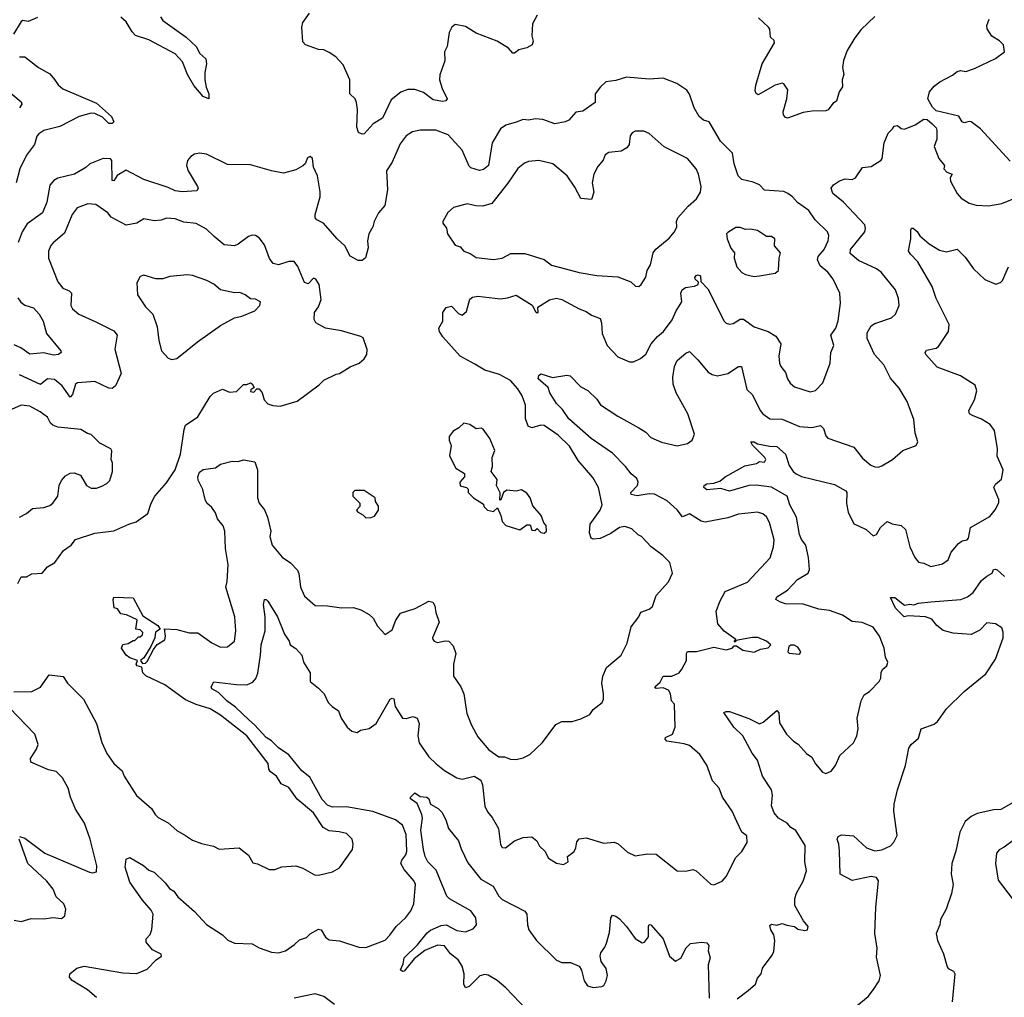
# Model space of a CAD drawing. Extents: x 2056909 to 2160450, y 827444 to 1016825.
# Tile 405 of 501: x 2093876 to 2099505, y 977530 to 983118. Entities that reach past the tile are written whole.
import ezdxf

# ---------------------------------------------------------------- set-up
doc = ezdxf.new("R2010")
doc.units = 0

msp = doc.modelspace()

# ---------------------------------------------------------------- linework, layer by layer
at = {"layer": '0CON10XD'}
for points in [[(2093978.7, 983131.3), (2093925, 983108.1), (2093895, 983112.9), (2093885, 983108.6), (2093841.5, 983035)], [(2094680.9, 983135), (2094695, 983113.1), (2094827.6, 983017.6), (2094884.4, 982965), (2094905.8, 982925), (2094941.2, 982895), (2094944, 982865), (2094934.1, 982815.9), (2094934, 982775), (2094942.5, 982732.5), (2094958, 982695), (2094957.5, 982665), (2094925, 982680), (2094871.3, 982741.3), (2094834.7, 982804.7), (2094807.2, 982877.2), (2094765, 982922.7), (2094615, 983002.8), (2094538.3, 983028.3), (2094519.2, 983049.2), (2094485, 983106.5), (2094455, 983133.5)], [(2096834, 983145), (2096808, 983095), (2096804, 983025), (2096811.2, 982995), (2096806.7, 982975), (2096775, 982956.7), (2096730, 982945), (2096705, 982927.5), (2096695, 982927.5), (2096670, 982955), (2096605, 982995.7), (2096485, 983041.9), (2096425, 983078.6), (2096365, 983090), (2096346.2, 983075), (2096332, 983045), (2096320, 982965), (2096305.7, 982935), (2096306.8, 982883.2), (2096277.9, 982802.1), (2096276.9, 982775), (2096291.9, 982725), (2096320, 982665), (2096313.3, 982655), (2096295, 982650), (2096239.3, 982659.3), (2096185, 982701.5), (2096135, 982719.4), (2096095, 982720), (2096055, 982704.4), (2095999.4, 982660.6), (2095950.8, 982555), (2095897.2, 982522.8), (2095845, 982466.7), (2095835, 982463.3), (2095813.6, 982473.6), (2095804.2, 982504.2), (2095806.8, 982605), (2095801.5, 982645), (2095794.3, 982665), (2095764.3, 982695), (2095764.2, 982775), (2095725, 982860), (2095683.8, 982905), (2095645, 982930), (2095615, 982945.7), (2095585, 982948.1), (2095510, 982975), (2095495, 982992.5), (2095489.5, 983075), (2095495, 983101.2), (2095533.9, 983156.1)], [(2098765, 983135.7), (2098687.6, 983062.4), (2098650.6, 983015), (2098607.8, 982942.2), (2098586.7, 982885), (2098580, 982845), (2098588.1, 982805), (2098579.2, 982775), (2098580, 982735), (2098560.8, 982705), (2098545, 982653.3), (2098525, 982640), (2098497.5, 982602.5), (2098485, 982596.9), (2098404.2, 982595.8), (2098355, 982587.1), (2098265, 982556.2), (2098255, 982558.8), (2098242, 982575), (2098241.7, 982591.7), (2098262.5, 982665), (2098267.5, 982717.5), (2098245, 982752.5), (2098235, 982756.2), (2098195, 982744), (2098098.3, 982688.3), (2098086.4, 982696.4), (2098081.7, 982711.7), (2098084.2, 982744.2), (2098121.5, 982865), (2098192, 982985), (2098188.8, 982998.8), (2098168, 983018), (2098164.2, 983064.2), (2098156.2, 983075), (2098099.1, 983129.1)], [(2099538.8, 982308.8), (2099370, 982495), (2099315, 982534), (2099305, 982537.1), (2099275, 982529.4), (2099265, 982534.3), (2099245, 982567.1), (2099115, 982597.5), (2099095, 982617.5), (2099068, 982665), (2099078, 982705), (2099105, 982738), (2099137.3, 982762.7), (2099209.7, 982800.3), (2099235, 982822.5), (2099255, 982826.9), (2099285, 982821.9), (2099335, 982838.6), (2099454.2, 982895.8), (2099506.7, 982935), (2099500, 982975), (2099477.9, 982997.9), (2099434.5, 983024.5), (2099406.9, 983065), (2099404.5, 983085), (2099418.8, 983121.2)], [(2093875, 982906.2), (2093905, 982906.2), (2093983.3, 982845), (2094048.3, 982808.3), (2094075.5, 982775.5), (2094095.8, 982745), (2094123.1, 982723.1), (2094315, 982640.8), (2094401.2, 982565), (2094413.8, 982535), (2094405.6, 982524.4), (2094385, 982524.4), (2094350.2, 982560.2), (2094305, 982582.4), (2094284.7, 982584.7), (2094216.9, 982565), (2094105, 982506.9), (2094013.8, 982485), (2093985, 982465.7), (2093975, 982452), (2093960, 982405), (2093915, 982343.3), (2093877.9, 982265), (2093855.4, 982185)], [(2096682.2, 978892.2), (2096715, 978888.6), (2096755, 978899.2), (2096792.3, 978917.7), (2096865, 978986.2), (2096940.9, 979089.1), (2096975, 979106), (2097035, 979106.2), (2097085, 979122), (2097135, 979146.7), (2097154.3, 979175.7), (2097206.7, 979215), (2097213.8, 979235), (2097214, 979265), (2097203.8, 979325), (2097210, 979365), (2097231.2, 979415), (2097315, 979486.7), (2097350, 979555), (2097372.4, 979647.6), (2097416, 979705), (2097428, 979732), (2097475, 979749.2), (2097493.8, 979765), (2097515, 979827.5), (2097585.8, 979904.2), (2097607.5, 979955), (2097593.8, 980015), (2097553.8, 980055), (2097486.2, 980105), (2097431.2, 980165), (2097412.9, 980172.9), (2097375, 980208), (2097335, 980221.4), (2097305, 980215.5), (2097255, 980181.2), (2097195, 980153.6), (2097155, 980148.9), (2097143.9, 980153.9), (2097133.5, 980185), (2097138.2, 980235), (2097194.7, 980315.3), (2097205.5, 980345), (2097185.5, 980445), (2097152.1, 980502.1), (2097069.5, 980599.5), (2097019.9, 980679.9), (2096955, 980743.5), (2096875, 980799.1), (2096855, 980801.2), (2096805, 980784.4), (2096782.5, 980795), (2096768.2, 980838.2), (2096767.2, 980915), (2096749.1, 980969.1), (2096725, 981008.5), (2096682.9, 981055), (2096619.7, 981089.7), (2096535.3, 981115.3), (2096478.5, 981148.5), (2096395, 981195.6), (2096295, 981305.6), (2096275.5, 981335), (2096271.9, 981355), (2096295.6, 981395), (2096295.7, 981445), (2096315, 981474), (2096345, 981480.8), (2096385, 981438.8), (2096405, 981430), (2096430.7, 981449.3), (2096449.7, 981520.3), (2096465, 981531.4), (2096495, 981537.8), (2096625, 981522.5), (2096665, 981527.5), (2096715, 981544), (2096805.8, 981485.8), (2096825, 981450), (2096835, 981442.5), (2096840, 981445), (2096837.5, 981475), (2096905, 981516.7), (2096945, 981526.5), (2096975, 981519.2), (2097075, 981465.5), (2097115, 981451.1), (2097145, 981429.5), (2097195, 981410), (2097203.1, 981385), (2097207.1, 981325), (2097235.7, 981255.7), (2097295, 981192), (2097362.7, 981162.7), (2097385, 981162.5), (2097425, 981180.8), (2097455, 981206.2), (2097486.5, 981265), (2097522.6, 981307.4), (2097557.1, 981335), (2097607, 981403), (2097628.9, 981455), (2097662.2, 981505), (2097655.6, 981555), (2097664.2, 981575), (2097682.3, 981587.7), (2097735, 981595.8), (2097754.5, 981605), (2097757.6, 981617.6), (2097738.5, 981635), (2097735.6, 981645), (2097743.1, 981656.9), (2097755, 981660), (2097767.8, 981655), (2097771.2, 981621.2), (2097809.9, 981579.9), (2097904.5, 981394.5), (2097915, 981383.8), (2097935, 981378), (2097955, 981382), (2097995, 981407.1), (2098015, 981406.9), (2098075, 981361.9), (2098156.1, 981336.1), (2098199.7, 981309.7), (2098226.8, 981265), (2098215.7, 981195), (2098220, 981155), (2098227.5, 981135), (2098255, 981101.2), (2098265.9, 981065.9), (2098280.7, 981040.7), (2098305, 981019.4), (2098395, 980991.4), (2098425, 980999.2), (2098467, 981043), (2098510.6, 981155), (2098514.3, 981215), (2098531.2, 981255), (2098514.2, 981314.2), (2098542.9, 981355), (2098555, 981397.5), (2098568.3, 981498.3), (2098564.4, 981554.4), (2098527.8, 981635), (2098497.1, 981675), (2098451.7, 981711.7), (2098436.9, 981745), (2098440.6, 981765), (2098476.2, 981805), (2098498.5, 981855), (2098502.7, 981885), (2098495, 981905.8), (2098424.6, 981974.6), (2098388.3, 982028.3), (2098322.7, 982072.7), (2098294.3, 982105), (2098267.1, 982125), (2098245, 982135.3), (2098134.5, 982144.5), (2098105, 982174), (2098069.1, 982189.1), (2098005, 982205.5), (2097982.9, 982225), (2097960.7, 982295), (2097951.5, 982355), (2097883.1, 982423.1), (2097818.1, 982535), (2097785, 982544.2), (2097760.6, 982565), (2097731.4, 982615), (2097705, 982692.5), (2097690, 982715), (2097632.7, 982752.7), (2097555, 982784.2), (2097475, 982778.6), (2097345, 982790), (2097285, 982771.4), (2097227.3, 982762.7), (2097195.8, 982734.2), (2097165.6, 982694.4), (2097165.4, 982644.6), (2097095, 982595.8), (2097055, 982590), (2097015, 982543.3), (2096995, 982533.8), (2096935, 982523.8), (2096867.6, 982547.6), (2096825, 982551.9), (2096785, 982544.4), (2096755, 982547.5), (2096715, 982533.1), (2096655, 982516), (2096625, 982494), (2096577.8, 982415), (2096555.8, 982285), (2096528.5, 982261.5), (2096505, 982255.7), (2096455, 982271.9), (2096445, 982280.8), (2096405, 982372), (2096325, 982460.6), (2096255, 982486.4), (2096165, 982487.5), (2096122.4, 982477.6), (2096085.8, 982455), (2096050.9, 982409.1), (2096005, 982303.3), (2095972.5, 982255), (2095979.2, 982145), (2095963.8, 982056.2), (2095928, 982015), (2095902.5, 981965), (2095895.8, 981935), (2095872.5, 981895), (2095864.6, 981855), (2095868.9, 981815), (2095853.1, 981756.9), (2095835, 981741.2), (2095811.7, 981741.7), (2095765.8, 981765.8), (2095735, 981826.2), (2095691.2, 981865), (2095613.3, 981955), (2095574.2, 981974.2), (2095566.2, 981985), (2095566, 982005), (2095594, 982105), (2095594, 982135), (2095578.8, 982225), (2095556.7, 982275), (2095550, 982325), (2095537, 982337), (2095520.7, 982329.3), (2095507.5, 982295), (2095495, 982282.5), (2095455, 982260), (2095385, 982241.2), (2095315, 982254), (2095195, 982289.2), (2095065, 982291.4), (2094945, 982348.6), (2094904.1, 982355.9), (2094875, 982348.8), (2094854.1, 982335.9), (2094836.1, 982313.9), (2094830, 982285), (2094839.2, 982255), (2094892, 982165), (2094895.8, 982154.2), (2094889.5, 982140.5), (2094805, 982133.9), (2094765, 982140.8), (2094725, 982159.1), (2094585, 982204.6), (2094485, 982258.8), (2094433.1, 982226.9), (2094415, 982197.5), (2094405, 982198.8), (2094403.2, 982313.2), (2094395, 982322.5), (2094354.3, 982325.7), (2094276.2, 982293.8), (2094255, 982273.8), (2094190, 982235), (2094095, 982211.9), (2094070.7, 982199.3), (2094047.9, 982172.1), (2094030.9, 982075), (2094006.5, 982015), (2093919.1, 981950.9), (2093889.6, 981905), (2093866.8, 981845)], [(2093799.9, 982719.9), (2093885, 982648.8), (2093888, 982635), (2093875, 982613.8)], [(2095185.6, 979115.6), (2095109.6, 979189.6), (2095060, 979225), (2095012.2, 979272.2), (2094974.2, 979294.2), (2094970, 979305), (2094987, 979333), (2095115, 979317.5), (2095175, 979317.1), (2095208.7, 979331.3), (2095227, 979353), (2095237.2, 979382.8), (2095253.8, 979485), (2095256.5, 979545), (2095278.9, 979625), (2095278.6, 979705), (2095269.2, 979775), (2095275, 979803.3), (2095285, 979803.3), (2095295, 979793.8), (2095350.6, 979705), (2095390, 979605), (2095416, 979565), (2095422, 979545), (2095455, 979523.3), (2095490, 979485), (2095498.8, 979445), (2095536, 979385), (2095536, 979335), (2095585, 979297.5), (2095616, 979265), (2095640, 979215), (2095663.3, 979193.3), (2095697.9, 979167.9), (2095713.8, 979125), (2095748.8, 979075), (2095775, 979050.8), (2095805, 979044.2), (2095825, 979056.7), (2095875, 979067.5), (2095915, 979096), (2095995, 979233.8), (2096005, 979240), (2096015, 979236.7), (2096023.2, 979193.2), (2096065, 979126), (2096085, 979124.3), (2096125, 979135.7), (2096148, 979125), (2096160, 979095), (2096151.8, 979025), (2096160.8, 978985), (2096215.5, 978905.5), (2096257.1, 978865), (2096305, 978827.1), (2096375, 978784.4), (2096405, 978777.8), (2096475, 978793.8), (2096512.2, 978772.2), (2096521.8, 978745), (2096535, 978623.3), (2096549.8, 978589.8), (2096578, 978558), (2096614.3, 978495), (2096624.4, 978404.4), (2096635, 978386.2), (2096653.9, 978383.9), (2096705, 978424.2), (2096755, 978444), (2096805, 978446.7), (2096832.5, 978425), (2096848.8, 978395), (2096878.8, 978365), (2096900, 978325), (2096945, 978296.7), (2096985, 978290), (2097012.5, 978305), (2097007.5, 978335), (2097045.6, 978364.4), (2097056, 978385), (2097061.2, 978418.8), (2097075, 978436.7), (2097115, 978441.2), (2097215, 978412), (2097275, 978416.2), (2097296.8, 978406.8), (2097350.3, 978360.3), (2097395, 978338), (2097465, 978350), (2097515, 978347.5), (2097635, 978253.8), (2097685, 978251.2), (2097725, 978260), (2097743.6, 978253.6), (2097827, 978177), (2097845, 978173.3), (2097892.5, 978195), (2097915, 978220), (2097970.3, 978329.7), (2098005, 978363.3), (2098035.7, 978414.3), (2098034, 978454), (2098004.3, 978475), (2097975.6, 978535), (2097950, 978595), (2097894.2, 978675), (2097875.7, 978725.7), (2097837.9, 978767.9), (2097805, 978857.5), (2097765, 978918.8), (2097705, 978969.2), (2097675, 978979.4), (2097576.7, 978995), (2097566.9, 979005), (2097569.2, 979015), (2097608.6, 979035), (2097623.1, 979075), (2097619.2, 979205), (2097602, 979225), (2097597.7, 979265), (2097585.6, 979285), (2097555, 979299.6), (2097515, 979295.6), (2097507.5, 979305), (2097537.6, 979332.4), (2097555, 979365.8), (2097605, 979365.4), (2097645.5, 979385), (2097662.5, 979405), (2097688.1, 979455), (2097689.2, 979495), (2097695, 979506.2), (2097745, 979506), (2097845, 979531.2), (2097915, 979516.7), (2097950, 979525), (2097961.7, 979538.3), (2097975, 979540), (2098010, 979515), (2098076.1, 979503.9), (2098110.7, 979519.3), (2098155, 979527.5), (2098170, 979545), (2098145, 979566.7), (2098096.2, 979586.2), (2098065, 979586), (2097970, 979570), (2097968.3, 979561.7), (2097961.7, 979561.7), (2097970, 979575), (2097903.3, 979623.3), (2097867.1, 979665), (2097857.1, 979735), (2097878.3, 979791.7), (2097909.6, 979850.4), (2098037.6, 979902.4), (2098167.5, 980042.5), (2098185.6, 980105), (2098189.1, 980145), (2098163.8, 980243.8), (2098146.3, 980276.3), (2098125, 980294.2), (2098094.2, 980304.2), (2097985, 980291.9), (2097925, 980270), (2097795, 980245.4), (2097772.3, 980252.3), (2097705, 980293.5), (2097665, 980277.1), (2097635, 980316.9), (2097577.5, 980367.5), (2097505, 980406.2), (2097475, 980408), (2097406.8, 980396.8), (2097372, 980405), (2097370.8, 980415), (2097408, 980455), (2097411.8, 980475), (2097405, 980495.6), (2097372.4, 980522.4), (2097340, 980565), (2097265, 980640.9), (2097143.6, 980723.6), (2097016.4, 980836.4), (2096979.9, 980889.9), (2096945.8, 980925), (2096907.1, 980985), (2096896.7, 981015), (2096841.2, 981065), (2096843.8, 981085), (2096855, 981093.8), (2096923.2, 981073.2), (2097005, 981085.7), (2097023, 981083), (2097085, 981020), (2097125, 980998), (2097175, 980949.2), (2097197.6, 980917.6), (2097295, 980851.2), (2097416.2, 980786.2), (2097455, 980760.6), (2097485, 980730.6), (2097545, 980703.6), (2097635, 980682.9), (2097695, 980696.2), (2097720, 980715), (2097735, 980750), (2097695.4, 980865), (2097629, 980985), (2097612.5, 981035), (2097610, 981075), (2097619.6, 981135), (2097635, 981170.8), (2097685, 981212.5), (2097705, 981221.2), (2097753.9, 981173.9), (2097813.1, 981103.1), (2097835, 981089.4), (2097865, 981083.3), (2097925, 981096.7), (2097985, 981135.6), (2098003.3, 981135), (2098033.3, 981005), (2098065, 980973.3), (2098109.2, 980885), (2098125, 980866), (2098165, 980836.4), (2098235, 980834.5), (2098335, 980792.2), (2098405, 980787.9), (2098455, 980798.1), (2098472, 980782), (2098485, 980740), (2098495.6, 980725.6), (2098645, 980674.2), (2098695, 980611.4), (2098742, 980572), (2098765, 980561.8), (2098785, 980560.5), (2098805, 980568.1), (2098865.9, 980604.1), (2098925, 980655.7), (2099002, 980685), (2099011.2, 980705), (2098996, 980755), (2098987.7, 980832.3), (2098950, 980935), (2098905, 981012.5), (2098855, 981070), (2098816.4, 981145), (2098763.8, 981203.8), (2098721.5, 981295), (2098720.8, 981329.2), (2098745, 981368.6), (2098765, 981381.1), (2098860, 981415), (2098884, 981435), (2098904, 981485), (2098900.6, 981525), (2098883.6, 981573.6), (2098801.8, 981675), (2098775, 981694.7), (2098671.6, 981741.6), (2098625, 981781.2), (2098625.6, 981805), (2098707.1, 981905), (2098711.9, 981925), (2098708.1, 981945), (2098585.9, 982075.9), (2098524.5, 982124.5), (2098515.8, 982155), (2098528, 982175), (2098562.7, 982197.3), (2098595, 982207.8), (2098635, 982204.2), (2098655, 982214), (2098695, 982273.3), (2098745, 982280), (2098801.2, 982315), (2098807.5, 982325), (2098818, 982415), (2098840.6, 982469.4), (2098866.7, 982495), (2098875, 982510), (2098895, 982513.3), (2098915, 982496.7), (2098935, 982493.3), (2098995, 982516.7), (2099045, 982550), (2099065, 982547.5), (2099093, 982523), (2099115, 982500), (2099120, 982485), (2099118.8, 982435), (2099104.3, 982394.3), (2099131.2, 982325), (2099163.8, 982285), (2099160, 982265), (2099175.9, 982245.9), (2099208, 982235), (2099195.6, 982214.4), (2099197.8, 982195), (2099235.6, 982125.6), (2099258.8, 982098.8), (2099305, 982070), (2099345, 982058), (2099414.1, 982054.1), (2099491.7, 982068.3), (2099595, 982108.8)], [(2097415, 981593.8), (2097428.8, 981605), (2097455, 981646.7), (2097464.4, 981685), (2097482.5, 981717.5), (2097497.1, 981785), (2097513.8, 981806.2), (2097589.7, 981870.3), (2097618.8, 981905), (2097634, 981935), (2097632, 981965), (2097639.2, 981985), (2097698.3, 982051.7), (2097746.2, 982095), (2097767.7, 982132.3), (2097772.5, 982165), (2097757.5, 982235), (2097744, 982265), (2097694.3, 982324.3), (2097560.6, 982390.6), (2097475, 982467.1), (2097445, 982480.8), (2097395, 982481.2), (2097378.3, 982471.7), (2097366.7, 982455), (2097360, 982405), (2097346.7, 982385), (2097315, 982366), (2097245, 982358.8), (2097223.3, 982345), (2097211.2, 982315), (2097181.3, 982278.7), (2097158.1, 982235), (2097148.6, 982185), (2097157.9, 982132.1), (2097145, 982090), (2097085, 982096.7), (2097050.2, 982160.2), (2097005.8, 982225.8), (2096925, 982294.2), (2096845, 982312.9), (2096785, 982307.1), (2096761.4, 982298.6), (2096725, 982267.5), (2096666.7, 982183.3), (2096575, 982068.1), (2096523.2, 982053.2), (2096484.3, 982054.3), (2096435, 982065.7), (2096355.9, 982044.1), (2096323.9, 982016.1), (2096296.2, 981965), (2096296.2, 981955), (2096315.8, 981925.8), (2096321.2, 981895), (2096365, 981830), (2096395, 981820), (2096416.2, 981795), (2096451.9, 981781.9), (2096485, 981759.1), (2096585, 981747.5), (2096635, 981755.6), (2096685, 981782.2), (2096765, 981781.8), (2096875, 981748), (2096915.9, 981715.9), (2096997.5, 981695), (2097075, 981673.8), (2097175, 981656.7), (2097295, 981648.6), (2097369.5, 981619.5), (2097397.5, 981595), (2097415, 981593.8)], [(2093866, 979895), (2093885, 979934), (2093915, 979933.8), (2093945, 979951.2), (2094005, 979953.8), (2094035, 979990), (2094076.2, 980015), (2094126.2, 980085), (2094170, 980115), (2094195, 980146.7), (2094305, 980183.9), (2094415, 980196), (2094500, 980235), (2094541.8, 980248.2), (2094608, 980295), (2094627.1, 980355), (2094648.8, 980395), (2094715, 980470), (2094765.4, 980545), (2094794.6, 980635), (2094815.6, 980775), (2094825, 980800), (2094895, 980848), (2094965, 980964), (2094985, 980984), (2095035, 981006.2), (2095075, 980990), (2095115, 980993.3), (2095155, 981033.3), (2095175, 981033.8), (2095195, 981042.5), (2095205, 981036.7), (2095217.5, 981015), (2095197, 981003), (2095195, 980993.3), (2095215, 980990), (2095231.2, 981008.8), (2095245, 981008), (2095261.9, 980985), (2095274.4, 980945), (2095295, 980923.1), (2095322.8, 980912.8), (2095365, 980908.8), (2095461.9, 980938.1), (2095588.6, 981031.4), (2095615, 981057.5), (2095685, 981092), (2095705, 981096.2), (2095765, 981133.8), (2095817.5, 981155), (2095845, 981180), (2095860, 981205), (2095863, 981233), (2095839.1, 981299.1), (2095827.4, 981307.4), (2095715, 981340), (2095625, 981354.4), (2095568.8, 981385), (2095560.6, 981405), (2095561.9, 981445), (2095585, 981476.7), (2095600.5, 981519.5), (2095588.6, 981605), (2095569.2, 981635), (2095555, 981641.4), (2095525, 981607.5), (2095505, 981616.7), (2095467, 981707), (2095445.4, 981735.4), (2095415, 981735.5), (2095355, 981716.5), (2095325, 981724.4), (2095303.6, 981753.6), (2095275, 981832), (2095245, 981871.2), (2095225, 981884), (2095205, 981886), (2095185, 981879.2), (2095125.3, 981834.7), (2095103.6, 981826.4), (2095045, 981832.1), (2094988.9, 981878.9), (2094945, 981920.9), (2094885, 981953.5), (2094815, 981961.8), (2094765, 981980.6), (2094716.1, 981983.9), (2094685, 981972.5), (2094645, 981968.1), (2094585, 981980), (2094545, 981956), (2094485, 981942.9), (2094399.4, 981989.4), (2094380, 982015), (2094311.3, 982061.3), (2094265, 982065.7), (2094205, 982042), (2094176, 982005), (2094132.6, 981897.4), (2094066.8, 981843.2), (2094055, 981826.7), (2094041.4, 981795), (2094041.4, 981755), (2094095, 981620), (2094123.2, 981583.2), (2094158.7, 981568.7), (2094171.4, 981555), (2094169.2, 981485), (2094178, 981465), (2094215, 981435.6), (2094311.3, 981391.3), (2094415, 981339.5), (2094433.3, 981315), (2094420.5, 981235), (2094456.4, 981095), (2094424.4, 981025), (2094405, 981010), (2094385, 981012.9), (2094305, 981050), (2094206.8, 981043.2), (2094195.9, 981034.1), (2094178.8, 980975), (2094165, 980960), (2094118.2, 981025), (2094075, 981061.2), (2094035, 981065.6), (2093995, 981033.1), (2093875, 981088.8)], [(2098062.9, 978925), (2098010.5, 979025), (2097959.2, 979075), (2097902.7, 979157.3), (2097915.6, 979164.4), (2097935, 979163.3), (2098045, 979124), (2098105, 979094.2), (2098127.3, 979102.7), (2098205, 979169.2), (2098216.3, 979156.3), (2098219.1, 979099.1), (2098260.8, 979035), (2098300, 978995), (2098327.5, 978977.5), (2098375, 978923.3), (2098405, 978903.3), (2098426.2, 978865), (2098465, 978816.7), (2098485, 978810), (2098515, 978822), (2098540.8, 978855), (2098565, 978912.5), (2098642.5, 978985), (2098650.7, 978999.3), (2098662.5, 979025), (2098670, 979065), (2098663.8, 979125), (2098686.2, 979225), (2098705, 979260), (2098735, 979278.8), (2098789.2, 979335), (2098799.2, 979355), (2098801.7, 979388.3), (2098811.2, 979405), (2098833.3, 979425), (2098840, 979445), (2098826, 979475), (2098818, 979525), (2098792, 979595), (2098755, 979645.8), (2098692.9, 979672.9), (2098635, 979679.2), (2098580, 979715), (2098505, 979740.9), (2098445, 979749.2), (2098355, 979777.7), (2098255, 979778.9), (2098225, 979788.1), (2098200, 979805), (2098205, 979820), (2098265, 979856.9), (2098322.1, 979917.9), (2098384.3, 979955), (2098391.1, 979975), (2098386.5, 980045), (2098370, 980115), (2098345, 980147.8), (2098333.5, 980175), (2098316.9, 980275), (2098279.1, 980345), (2098264.5, 980395), (2098175, 980446.7), (2098087, 980457), (2098045, 980456.5), (2097935, 980423.5), (2097885, 980438.2), (2097805, 980431.8), (2097787.1, 980445), (2097790, 980455), (2097805, 980465.6), (2097845, 980468.1), (2097879.5, 980480.5), (2097910, 980505), (2098022.5, 980567.5), (2098088.3, 980581.7), (2098105, 980592.5), (2098135, 980590), (2098141.2, 980605), (2098136, 980615), (2098065, 980686.7), (2098056.7, 980705), (2098074.5, 980705.5), (2098094.4, 980694.4), (2098165, 980681.2), (2098205, 980678.6), (2098254.6, 980634.6), (2098275, 980570), (2098297.5, 980535), (2098315, 980521.5), (2098345, 980507.3), (2098535, 980461.4), (2098598.8, 980425), (2098605.7, 980415), (2098603.7, 980353.7), (2098612.4, 980302.4), (2098645, 980236), (2098675, 980222.5), (2098715, 980203.8), (2098755, 980168), (2098775, 980176.2), (2098798, 980215), (2098835, 980250), (2098865, 980236.2), (2098915, 980226.2), (2098941.2, 980205), (2098965.8, 980105), (2098994.3, 980045), (2099015, 980017.5), (2099045, 980011.1), (2099085, 979991.9), (2099152.1, 980007.9), (2099185, 980030.8), (2099201.9, 980075), (2099244.2, 980125), (2099265, 980139.2), (2099292.5, 980145), (2099301.2, 980155), (2099312.5, 980215), (2099422, 980278), (2099453.8, 980316.2), (2099474.3, 980355.7), (2099474.2, 980375), (2099446, 980445), (2099455, 980463.8), (2099488.3, 980491.7), (2099498.8, 980545), (2099464.1, 980624.1), (2099466.2, 980665), (2099449.7, 980769.7), (2099425, 980804.3), (2099374.7, 980834.7), (2099323.3, 980855), (2099305.7, 980865.7), (2099302.5, 980885), (2099335.6, 980944.4), (2099347.7, 980997.7), (2099339.1, 981029.1), (2099255, 981083.3), (2099122.2, 981132.2), (2099056.2, 981205), (2099053.3, 981215), (2099061.2, 981228.8), (2099115, 981240), (2099129.1, 981250.9), (2099185.7, 981335), (2099190, 981375), (2099115.3, 981525.3), (2099093.4, 981593.4), (2099010.8, 981735), (2098968.3, 981778.3), (2098957.7, 981797.7), (2098970.6, 981865), (2098970, 981915), (2098975, 981927.5), (2098983.3, 981926.7), (2099006.8, 981906.8), (2099022.3, 981882.3), (2099075, 981836.7), (2099135, 981800), (2099175, 981790.6), (2099235, 981806.9), (2099281.1, 981761.1), (2099330, 981695), (2099393, 981633), (2099457, 981607), (2099483.6, 981616.4), (2099495, 981627.5), (2099528.8, 981705)], [(2098075, 981650.8), (2098105, 981653.8), (2098195, 981670), (2098213.8, 981685), (2098217.5, 981755), (2098225.8, 981785), (2098192, 981825), (2098193.3, 981865), (2098175, 981878), (2098145, 981878), (2098095, 981913.8), (2098055, 981921.2), (2098025, 981918.8), (2097995, 981930), (2097970.5, 981929.5), (2097925, 981902.5), (2097917.5, 981895), (2097921.2, 981865), (2097942.1, 981812.1), (2097963.3, 981785), (2097960.8, 981755), (2097976, 981705), (2098005, 981673.8), (2098025, 981662), (2098075, 981650.8)], [(2094745, 981176.2), (2094775, 981182), (2094893.6, 981276.4), (2095025, 981370), (2095105, 981414.3), (2095145.7, 981424.3), (2095220, 981455), (2095250, 981485), (2095252.5, 981505), (2095225, 981520), (2095195, 981523.3), (2095165, 981546.2), (2095135, 981558.8), (2095105, 981556.7), (2095025, 981573.8), (2094985.8, 981605.8), (2094947, 981627), (2094865, 981656.2), (2094835, 981660), (2094735, 981650), (2094693.6, 981636.4), (2094655, 981636.7), (2094585, 981658.8), (2094565, 981650), (2094546.2, 981615), (2094550, 981545), (2094596.1, 981476.1), (2094638, 981435), (2094663, 981363), (2094672, 981285), (2094686.2, 981225), (2094725, 981184), (2094745, 981176.2)], [(2093865, 981528.1), (2093883.4, 981503.4), (2093906.4, 981486.4), (2093955, 981471.8), (2093988.2, 981435), (2094009.5, 981395), (2094028.9, 981325), (2094111.2, 981225), (2094113.3, 981215), (2094097.5, 981205), (2094068.7, 981201.3), (2094015, 981213.4), (2093935, 981205.5), (2093882.6, 981242.6), (2093845, 981259.7)], [(2093875, 980274.3), (2093915, 980295.8), (2093950, 980325), (2094015, 980330.6), (2094047.8, 980342.2), (2094065.7, 980355), (2094093.5, 980395), (2094101.4, 980455), (2094115.8, 980485), (2094138.9, 980511.1), (2094163.8, 980526.2), (2094188.3, 980528.3), (2094223.8, 980515), (2094257.5, 980455), (2094285, 980440), (2094315, 980441.1), (2094345, 980451.1), (2094375, 980467.5), (2094392, 980485), (2094405.9, 980535.9), (2094406, 980585), (2094400, 980605), (2094403, 980653), (2094397.5, 980665), (2094335, 980698), (2094285, 980748), (2094263.2, 980753.2), (2094225, 980776.2), (2094095, 980790), (2094065, 980799.6), (2094051.6, 980811.6), (2094035, 980845.7), (2093993.6, 980876.4), (2093935, 980909.5), (2093885, 980914.5), (2093829.5, 980890.5)], [(2096875, 980183.3), (2096887.5, 980195), (2096887, 980227), (2096873, 980243), (2096857.5, 980285), (2096810.3, 980340.3), (2096793.8, 980385), (2096775, 980412.5), (2096745, 980430), (2096715, 980423.8), (2096660.7, 980429.3), (2096642.5, 980415), (2096627, 980373), (2096621.7, 980371.7), (2096623, 980413), (2096602.5, 980455), (2096605, 980490), (2096572.5, 980535), (2096580, 980565), (2096576.7, 980615), (2096593.3, 980655), (2096563.6, 980723.6), (2096525, 980777.5), (2096515, 980782.5), (2096485, 980780), (2096450, 980805), (2096415, 980812.5), (2096387.5, 980785), (2096353.6, 980766.4), (2096331.2, 980735), (2096331.2, 980715), (2096343.3, 980685), (2096333.3, 980625), (2096370, 980555), (2096420, 980525), (2096420, 980505), (2096392.5, 980475), (2096393.6, 980453.6), (2096430, 980445), (2096440, 980435), (2096440, 980415), (2096470, 980385), (2096528.3, 980348.3), (2096530, 980335), (2096550, 980315), (2096585, 980307.5), (2096608.3, 980328.3), (2096627.5, 980285), (2096635, 980250), (2096655, 980227.5), (2096735, 980202.5), (2096775, 980230), (2096795, 980230), (2096805, 980200), (2096821.7, 980198.3), (2096835, 980210), (2096855, 980187.5), (2096875, 980183.3)], [(2093843.2, 979276.8), (2093945, 979278), (2093995, 979303.8), (2094045, 979373.3), (2094125, 979363.3), (2094150, 979325), (2094240, 979235), (2094315, 979096.2), (2094346.6, 978986.6), (2094373.6, 978923.6), (2094415, 978866.7), (2094462.5, 978825), (2094473.3, 978795), (2094544.4, 978684.4), (2094629.5, 978609.5), (2094650, 978575), (2094667.7, 978557.7), (2094725, 978527.5), (2094775, 978483.8), (2094824.2, 978454.2), (2094865, 978428.8), (2094915, 978408.8), (2094983.9, 978393.9), (2095017, 978377), (2095130, 978385), (2095185, 978342.5), (2095208.8, 978298.8), (2095235, 978293.3), (2095301.7, 978261.7), (2095335, 978261.2), (2095375, 978276.2), (2095455, 978281.2), (2095495, 978268.8), (2095560.8, 978230.8), (2095585, 978229.2), (2095665, 978248), (2095705, 978270), (2095778.8, 978375), (2095783.3, 978405), (2095776.2, 978435), (2095745, 978465.7), (2095703, 978477), (2095645, 978481.9), (2095610.7, 978500.7), (2095555, 978585.5), (2095463.1, 978663.1), (2095415, 978728.9), (2095371.3, 978751.3), (2095344.2, 978795), (2095309.2, 978819.2), (2095301, 978835), (2095297.2, 978867.2), (2095283.2, 978883.2), (2095175.1, 979025.1), (2095025, 979142.3), (2094965, 979179.3), (2094885, 979203.2), (2094825, 979230.5), (2094705, 979316), (2094596.9, 979366.9), (2094580.8, 979385), (2094575, 979417.5), (2094547.5, 979425), (2094542.5, 979435), (2094550, 979455), (2094505, 979470), (2094485, 979486.7), (2094458.8, 979525), (2094465, 979547.5), (2094497, 979553), (2094525, 979570), (2094535, 979570), (2094555, 979590), (2094565, 979590), (2094578.3, 979601.7), (2094580, 979615), (2094565, 979630), (2094540, 979635), (2094548.3, 979688.3), (2094487, 979717), (2094455, 979722.5), (2094435, 979750), (2094417, 979757), (2094410, 979805), (2094415, 979817.5), (2094525, 979813.8), (2094580.7, 979710.7), (2094666.7, 979655), (2094680, 979635), (2094653, 979617), (2094648, 979585), (2094626, 979535), (2094585, 979471.2), (2094567.5, 979455), (2094577.5, 979437.5), (2094595, 979440.6), (2094605, 979449.5), (2094640.8, 979519.2), (2094662.3, 979547.7), (2094705.8, 979574.2), (2094709.2, 979595), (2094703.6, 979636.4), (2094775, 979632), (2094845, 979614.4), (2094895, 979614.2), (2094975, 979555.6), (2095025, 979531.1), (2095065, 979532.9), (2095104.2, 979565), (2095111.2, 979625), (2095105.8, 979705), (2095053.8, 979875), (2095062.6, 979907.4), (2095067.7, 980005), (2095053.6, 980095), (2095048.5, 980195), (2095039.1, 980225), (2095007.9, 980265), (2094995, 980300), (2094975, 980330), (2094945.5, 980355.5), (2094935.6, 980375), (2094922.3, 980432.3), (2094896.7, 980486.7), (2094895.4, 980505.4), (2094905, 980531.5), (2094925, 980546.4), (2094995, 980557.1), (2095025, 980577.5), (2095090, 980595), (2095125, 980593.8), (2095155, 980603.3), (2095221.2, 980591.2), (2095235.7, 980545.7), (2095235.5, 980385), (2095245.5, 980355.5), (2095275, 980316), (2095293.6, 980275), (2095311.1, 980195), (2095305.6, 980165), (2095320, 980115), (2095377, 980047), (2095425, 980014.2), (2095465, 979971.2), (2095472.4, 979952.4), (2095480.9, 979875), (2095505, 979823.8), (2095565, 979770), (2095635, 979768.2), (2095715, 979756.4), (2095785, 979757.9), (2095825.9, 979745.9), (2095875, 979718), (2095897.3, 979697.3), (2095922, 979652), (2095965, 979603.3), (2096005, 979630), (2096025.7, 979685), (2096053.7, 979726.3), (2096137.8, 979752.2), (2096215, 979794), (2096238.3, 979788.3), (2096248.8, 979768.8), (2096255, 979730), (2096273.8, 979675), (2096236.2, 979585), (2096238.8, 979575), (2096245.9, 979565.9), (2096265, 979559.2), (2096308.3, 979568.3), (2096330, 979565), (2096355, 979540), (2096370, 979495), (2096356.5, 979435), (2096356.7, 979365), (2096398.5, 979305), (2096415.5, 979265), (2096432.1, 979152.1), (2096460, 979085), (2096495, 979020), (2096558, 978945), (2096615, 978905.7), (2096647.5, 978905), (2096682.2, 978892.2)], [(2095855, 980270), (2095885, 980272.5), (2095905, 980280), (2095927.5, 980315), (2095927, 980337), (2095910, 980365), (2095907.5, 980385), (2095845, 980426.7), (2095793, 980427), (2095780, 980415), (2095780, 980395), (2095820, 980355), (2095820, 980335), (2095802.5, 980315), (2095807.5, 980305), (2095838.3, 980288.3), (2095855, 980270)], [(2098757.1, 977575), (2098789.5, 977625), (2098798.1, 977655), (2098775, 977760), (2098778.8, 977811.2), (2098765.8, 977895), (2098770, 978045), (2098785.5, 978195.5), (2098774.2, 978215), (2098745, 978220.9), (2098635, 978197.5), (2098567.5, 978235), (2098562.5, 978365), (2098558.8, 978405), (2098548.8, 978435), (2098555, 978450), (2098575, 978458.8), (2098643.9, 978453.9), (2098718, 978385), (2098765, 978367.8), (2098805, 978373.6), (2098855, 978396.9), (2098873.1, 978416.9), (2098891.9, 978455), (2098872.9, 978595), (2098876.2, 978635), (2098895.5, 978715.5), (2098940, 978855), (2098959.2, 978955), (2098973.1, 978975), (2099015, 979012), (2099030, 979065), (2099105, 979091.4), (2099122.8, 979107.2), (2099175, 979178.6), (2099275, 979278.2), (2099400.2, 979379.8), (2099455, 979463.8), (2099497.9, 979585), (2099498.1, 979618.1), (2099491.2, 979641.2), (2099455, 979665.4), (2099405, 979670), (2099365, 979628.5), (2099315, 979604.7), (2099212.3, 979612.3), (2099155, 979626.4), (2099120, 979655), (2099090.9, 979690.9), (2099055.6, 979705.6), (2098955, 979710), (2098932.5, 979705), (2098882.9, 979755), (2098855, 979816.2), (2098880, 979815), (2098935, 979772.5), (2098965, 979776.7), (2098987.3, 979772.7), (2099015, 979782.5), (2099085, 979791.4), (2099256.1, 979803.9), (2099295, 979818.9), (2099328.1, 979845), (2099375, 979912), (2099405, 979938), (2099435.9, 979954.1), (2099443.3, 979975), (2099452.1, 979977.9), (2099465, 979974.2), (2099506.9, 979935)], [(2098335, 979492.5), (2098342.5, 979505), (2098325, 979532.5), (2098303, 979543), (2098285, 979543.3), (2098272.5, 979535), (2098267.5, 979505), (2098275, 979497.5), (2098335, 979492.5)], [(2093875, 978450), (2093905, 978440), (2094020, 978355), (2094275, 978246.2), (2094295, 978241.2), (2094315, 978247.5), (2094317.5, 978282.5), (2094279.4, 978435), (2094246, 978525), (2094196.1, 978606.1), (2094166.9, 978675), (2094154, 978725), (2094120.8, 978785), (2094085, 978821.1), (2094040, 978830), (2093940, 978875), (2093938, 978895), (2093971.4, 978948.6), (2093981.2, 978975), (2093962, 979035), (2093817.5, 979185)], [(2094315, 977530), (2094263.2, 977573.2), (2094175.8, 977625.8), (2094161.2, 977645), (2094163.3, 977665), (2094203.2, 977696.8), (2094245, 977707.5), (2094465, 977670.9), (2094545, 977665.6), (2094605, 977692), (2094655.7, 977744.3), (2094687.5, 977765), (2094685, 977777.5), (2094635, 977801.2), (2094600, 977845), (2094600, 977865), (2094621.2, 977888.8), (2094631.7, 977918.3), (2094639.1, 978005), (2094628.1, 978028.1), (2094577.8, 978085), (2094505, 978188), (2094479.4, 978275), (2094485, 978320), (2094505, 978330), (2094584.1, 978284.1), (2094615, 978256.7), (2094645, 978246.2), (2094708, 978185), (2094731.7, 978151.7), (2094757, 978137), (2094780, 978105), (2094875, 978020), (2094945, 977945.7), (2095036.5, 977886.5), (2095066.4, 977856.4), (2095105, 977839.4), (2095205, 977836.7), (2095245, 977813.1), (2095315, 977789.1), (2095355, 977784.6), (2095395, 977796.2), (2095447.9, 977832.1), (2095475, 977858.9), (2095515, 977871.9), (2095536.6, 977893.4), (2095585, 977920), (2095600, 977915), (2095625, 977874), (2095645, 977858.1), (2095705, 977852.9), (2095815, 977817.8), (2095855.5, 977814.5), (2095965, 977857.5), (2095993.1, 977885), (2096028.6, 977935), (2096083.9, 977986.1), (2096112.9, 978025), (2096130, 978065), (2096139.4, 978175), (2096131.4, 978195), (2096075, 978260), (2096055.7, 978295), (2096060.6, 978315), (2096084.5, 978345.5), (2096089.1, 978365), (2096085, 978460), (2096063.8, 978513.8), (2096024.3, 978544.3), (2095895, 978591.9), (2095745, 978618.8), (2095665, 978617.6), (2095635, 978628.9), (2095605, 978661.1), (2095535, 978787.9), (2095489.1, 978825), (2095415, 978917.1), (2095355, 978956.2), (2095315.6, 978995.6), (2095285, 979015.4), (2095218.5, 979088.5), (2095185.6, 979115.6)], [(2097977.9, 977522.1), (2098040.8, 977569.2), (2098082.9, 977605), (2098095, 977638.8), (2098114.4, 977665), (2098122.3, 977697.7), (2098178.8, 977771.2), (2098188.3, 977791.7), (2098194.2, 977855), (2098187.3, 977887.3), (2098170, 977915), (2098165, 977940), (2098175, 977947.5), (2098205, 977942.5), (2098235, 977952.5), (2098261.7, 977941.7), (2098305.8, 977935.8), (2098325, 977920), (2098365, 977912.5), (2098380, 977915), (2098383.3, 977935), (2098357.3, 977967.3), (2098308.1, 978055), (2098307.8, 978095), (2098316.5, 978125), (2098355.8, 978194.2), (2098375, 978253.3), (2098365.4, 978305), (2098367.4, 978397.4), (2098313.1, 978483.1), (2098285, 978501.1), (2098264.7, 978524.7), (2098214.2, 978554.2), (2098189.1, 978585), (2098173.8, 978625), (2098180, 978685), (2098175, 978716.2), (2098122.2, 978795), (2098095, 978886.2), (2098062.9, 978925)], [(2096775, 977458.5), (2096654.7, 977584.7), (2096606.4, 977626.4), (2096555, 977656.2), (2096535, 977661.1), (2096507, 977653), (2096445, 977592.5), (2096424.3, 977584.3), (2096415.8, 977605), (2096417.1, 977665), (2096405, 977709.2), (2096383.3, 977745), (2096339.6, 977779.6), (2096305, 977824.5), (2096265, 977828.5), (2096192.4, 977797.6), (2096130.7, 977749.3), (2096075, 977680), (2096065, 977677.5), (2096053.6, 977686.4), (2096069.2, 977720.8), (2096073.6, 977755), (2096149.8, 977830.2), (2096205, 977898.2), (2096225, 977913.2), (2096285, 977940.4), (2096315, 977944.6), (2096375, 977912.7), (2096425.3, 977904.7), (2096468.8, 977921.2), (2096487.1, 977945), (2096483.8, 977985), (2096454.7, 978025), (2096333.7, 978093.7), (2096318.1, 978108.1), (2096257.2, 978257.2), (2096210.4, 978305), (2096195, 978335.6), (2096184.1, 978375), (2096170, 978485), (2096178.5, 978555), (2096175.6, 978575), (2096148.3, 978638.3), (2096111.2, 978665), (2096110, 978675), (2096135, 978698.8), (2096165, 978677.5), (2096204, 978675), (2096214.3, 978665), (2096225, 978634), (2096268.8, 978608.8), (2096289.2, 978589.2), (2096312, 978545), (2096328.6, 978495), (2096385.6, 978425), (2096399.8, 978379.8), (2096438.9, 978298.9), (2096512.2, 978205), (2096582.5, 978165), (2096615, 978107.5), (2096635, 978089.4), (2096765, 978022.5), (2096776.4, 978005), (2096778.6, 977945), (2096786.9, 977915), (2096831.2, 977855), (2096945, 977742), (2096975, 977730), (2097025, 977728.6), (2097075, 977708.8), (2097088.6, 977685), (2097104, 977625), (2097123.3, 977595), (2097155, 977586.2), (2097205, 977591.2), (2097215, 977597.5), (2097230, 977625), (2097236, 977655), (2097229.2, 977695), (2097200.8, 977735), (2097194.2, 977765), (2097199.2, 977785), (2097222.4, 977817.6), (2097230.5, 977840.5), (2097248.9, 977901.1), (2097255.8, 977984.2), (2097265, 978000), (2097285, 977994.2), (2097305, 977979.2), (2097345.5, 977935.5), (2097395, 977866), (2097435, 977840.8), (2097448.8, 977845), (2097470.8, 977875), (2097470.8, 977935), (2097475, 977946.7), (2097485, 977943.8), (2097555.7, 977865), (2097591.9, 977765), (2097625, 977736.7), (2097655.5, 977754.5), (2097686.8, 977813.2), (2097711.3, 977838.7), (2097775.8, 977845.8), (2097805, 977842), (2097815.6, 977825.6), (2097812.9, 977795), (2097824.3, 977755), (2097812.5, 977715), (2097818.2, 977525)], [(2099555, 978643.6), (2099485, 978603.8), (2099445, 978601.8), (2099350, 978580), (2099315, 978563.3), (2099281.5, 978535), (2099250.6, 978475), (2099228.5, 978365), (2099204.4, 978295), (2099201.9, 978235), (2099212.2, 978175), (2099204.2, 978124.2), (2099172, 978035), (2099140, 977975), (2099136.7, 977945), (2099115.9, 977894.1), (2099123.1, 977855), (2099158, 977778), (2099179.5, 977705), (2099185, 977694.3), (2099215, 977678.8), (2099222, 977665), (2099206.9, 977505)], [(2093845, 977971.8), (2093885, 977963.3), (2093940.9, 977980.9), (2094015, 977979.2), (2094065, 977986.2), (2094115, 977980), (2094133.9, 977996.1), (2094139.4, 978035), (2094129.4, 978065), (2094085, 978104), (2094067.8, 978147.8), (2094030.6, 978195), (2093923.1, 978295), (2093872.5, 978435)], [(2099555, 978427.1), (2099505, 978388.8), (2099475, 978373.8), (2099461.2, 978355), (2099454, 978295), (2099469.5, 978199.5), (2099550, 978095)], [(2098665, 977483.9), (2098726.8, 977535), (2098757.1, 977575)], [(2095675, 977488.7), (2095615, 977535.3), (2095565, 977550.3), (2095445.8, 977525)]]:
    msp.add_lwpolyline(points, dxfattribs=at)

doc.saveas('drawing.dxf')
